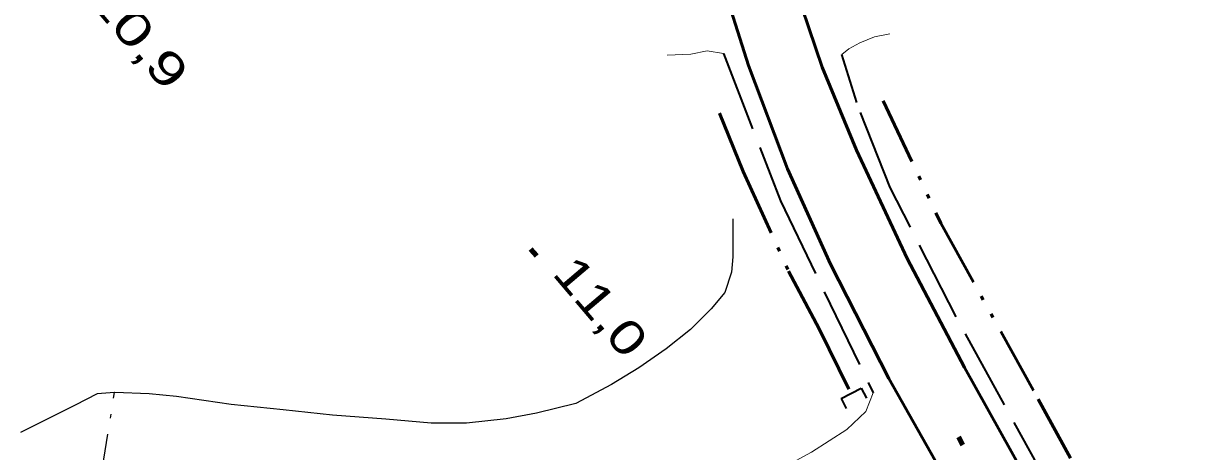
# Model space of a CAD drawing. Extents: x 386081 to 389416, y 5130568 to 5134082.
# Drawn here: x 387076.1 to 387179.5, y 5133681.8 to 5133720 of the extents above; entities that cross this region are included whole.
import ezdxf

# ---------------------------------------------------------------- set-up
doc = ezdxf.new("R2010")
doc.units = 0
doc.header["$LTSCALE"] = 1.2
for name, pattern in [('DASH_DOUBLE_DOT', [9.2, 5, -1.2, 0.3, -1.2, 0.3, -1.2]), ('DOT_DASHED', [7.7, 5, -1.2, 0.3, -1.2]), ('LONG_DASHED', [7.5, 6, -1.5]), ('MEDIUM_DASHED', [4.5, 3, -1.5])]:
    doc.linetypes.add(name, pattern=pattern)
for name, color, linetype, lineweight in [('19', 7, 'Continuous', 13), ('21', 7, 'LONG_DASHED', 35), ('26', 7, 'Continuous', 35), ('3', 7, 'Continuous', 140), ('4', 7, 'DASH_DOUBLE_DOT', 53), ('41', 7, 'DOT_DASHED', 25)]:
    doc.layers.add(name, color=color, linetype=linetype, lineweight=lineweight)

msp = doc.modelspace()

# ---------------------------------------------------------------- linework, layer by layer
at = {"layer": '19', "linetype": 'MEDIUM_DASHED'}
for points in [[(387149.07, 5133717.26), (387149.7, 5133717.76), (387150.67, 5133718.3), (387151.99, 5133718.82), (387153.35, 5133719.09)], [(387133.52, 5133717.2), (387135.62, 5133717.28), (387137.06, 5133717.59), (387138.53, 5133717.34)]]:
    msp.add_lwpolyline(points, dxfattribs=at)
at = {"layer": '19'}
msp.add_lwpolyline([(387151.86, 5133687.05), (387151.21, 5133685.41), (387149.53, 5133683.8), (387146.37, 5133681.76), (387128.79, 5133672.2), (387126.54, 5133671.54), (387125.03, 5133671.94), (387119.3, 5133673.14), (387113.82, 5133673.98), (387112.6, 5133674.1), (387112.17, 5133674.04), (387112.05, 5133673.92), (387111.2, 5133669.64), (387111.33, 5133666.47), (387107.37, 5133667.08)], dxfattribs=at)
at = {"layer": '21', "linetype": 'Continuous', "lineweight": 53}
for points in [[(387131.22, 5133802.02), (387131.52, 5133798.36), (387131.5, 5133793.8), (387131.28, 5133789.01), (387130.88, 5133771.92), (387131.55, 5133759.67), (387132.75, 5133748.65), (387135.25, 5133736.57), (387138.23, 5133724.28), (387140.77, 5133716.26), (387144.24, 5133707.05), (387148.06, 5133698.54), (387153.27, 5133688.34), (387161.41, 5133673.91), (387169.34, 5133660.26), (387178.98, 5133642.78), (387188.43, 5133626.38), (387202.89, 5133600.94)], [(387144.31, 5133725.01), (387147.33, 5133716.13), (387150.38, 5133708.73), (387154.91, 5133699.04), (387160, 5133689.33), (387184.13, 5133645.98), (387192.43, 5133631.57), (387209.84, 5133600.42)]]:
    msp.add_lwpolyline(points, dxfattribs=at)
at = {"layer": '21'}
for points in [[(387138.53, 5133717.34), (387143.61, 5133704.19), (387151.86, 5133687.05)], [(387187.47, 5133643.37), (387179.06, 5133658.01), (387172.24, 5133670.23), (387159.27, 5133693.84), (387153.39, 5133705.38), (387150.4, 5133712.96), (387149.07, 5133717.26)]]:
    msp.add_lwpolyline(points, dxfattribs=at)
at = {"layer": '26'}
for p, q in [((387149, 5133686.55), (387150.8, 5133687.47)), ((387150.8, 5133687.47), (387151.26, 5133686.58)), ((387149, 5133686.55), (387149.46, 5133685.66))]:
    msp.add_line(p, q, dxfattribs=at)
at = {"layer": '3'}
for p, q in [((387121.34, 5133699.89), (387121.85, 5133699.28)), ((387159.48, 5133683.14), (387159.82, 5133682.41))]:
    msp.add_line(p, q, dxfattribs=at)
at = {"layer": '4'}
for points in [[(387152.76, 5133713.13), (387157.9, 5133702.2), (387166.57, 5133686.51), (387177.65, 5133666.21), (387190.43, 5133644.57)], [(387138.16, 5133712.01), (387140.27, 5133706.8), (387144.33, 5133697.93), (387147.06, 5133692.78), (387150.06, 5133686.68)]]:
    msp.add_lwpolyline(points, dxfattribs=at)
at = {"layer": '41'}
for points in [[(387139.36, 5133702.6), (387139.37, 5133699.19), (387139.25, 5133697.84), (387138.64, 5133696.01), (387137.43, 5133694.55), (387135.6, 5133692.71), (387133.41, 5133691), (387130.98, 5133689.29), (387128.54, 5133687.82), (387125.38, 5133686.1), (387121.85, 5133685.24), (387119.16, 5133684.74), (387115.63, 5133684.36), (387112.46, 5133684.36), (387108.44, 5133684.71), (387103.68, 5133685.06), (387099.29, 5133685.54), (387094.65, 5133686.01), (387089.77, 5133686.73), (387087.33, 5133686.97), (387084.28, 5133687.08), (387084.25, 5133687.08), (387082.7, 5133686.96), (387080.75, 5133685.97), (387078.31, 5133684.75), (387075.87, 5133683.52)], [(387078.73, 5133657.35), (387080.3, 5133665.98), (387082.72, 5133677.46), (387084.25, 5133687.08)]]:
    msp.add_lwpolyline(points, dxfattribs=at)

# ---------------------------------------------------------------- texts
at = {"layer": '3'}
for s, width, p in [('10,9   ', 1.4, (387081.74, 5133722.15)), ('11,0   ', 1.3, (387123.17, 5133697.67))]:
    msp.add_text(s, height=3, rotation=310.294, dxfattribs=dict(at, width=width)).set_placement(p)

doc.saveas('drawing.dxf')
